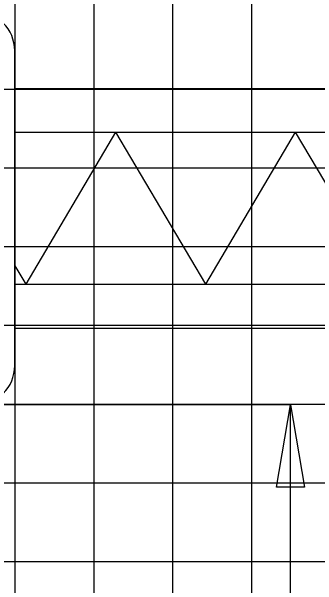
# Model space of a CAD drawing. Extents: x 2193008 to 2198143, y 1236112 to 1237864.
# Drawn here: x 2195650.61 to 2195658.38, y 1237190.5 to 1237205.08 of the extents above; entities that cross this region are included whole.
import ezdxf

# ---------------------------------------------------------------- set-up
doc = ezdxf.new("R2010")
doc.units = 0
for name, color, linetype in [('3', 7, 'Continuous'), ('GSCOLORFILL', 7, 'Continuous'), ('GSDIMS', 7, 'Continuous'), ('M-ROADS', 7, 'Continuous')]:
    doc.layers.add(name, color=color, linetype=linetype)

msp = doc.modelspace()

# ---------------------------------------------------------------- linework, layer by layer
at = {"layer": '3'}
for p, q in [((2195657.692, 1237195.083), (2195649.698, 1237195.083)), ((2195657.692, 1237177.083), (2195657.692, 1237195.083))]:
    msp.add_line(p, q, dxfattribs=at)
at = {"layer": 'GSCOLORFILL'}
msp.add_line((2195650.697, 1237196.082), (2195650.697, 1237204.074), dxfattribs=at)
for centre, start, end in [((2195649.698, 1237204.074), 0, 90), ((2195649.698, 1237196.082), 270, 0)]:
    msp.add_arc(centre, 0.999, start, end, dxfattribs=at)
at = {"layer": 'GSDIMS'}
for p, q in [((2195650.697, 1237203.12), (2195678.319, 1237203.12)), ((2195650.697, 1237202.009), (2195678.319, 1237202.009)), ((2195653.255, 1237202.009), (2195650.976, 1237198.147)), ((2195653.255, 1237202.009), (2195655.533, 1237198.147)), ((2195657.812, 1237202.009), (2195655.533, 1237198.147)), ((2195657.812, 1237202.009), (2195660.09, 1237198.147)), ((2195650.697, 1237198.62), (2195650.976, 1237198.147)), ((2195650.697, 1237198.147), (2195678.319, 1237198.147)), ((2195650.697, 1237197.036), (2195678.319, 1237197.036))]:
    msp.add_line(p, q, dxfattribs=at)
msp.add_lwpolyline([(2195657.692, 1237195.083), (2195658.046, 1237193), (2195657.337, 1237193)], close=True, dxfattribs=at)
at = {"layer": 'M-ROADS'}
for p, q in [((2195650.707, 1237163.106), (2195650.707, 1237223.106)), ((2195652.707, 1237163.106), (2195652.707, 1237223.106)), ((2195654.707, 1237163.106), (2195654.707, 1237223.106)), ((2195656.707, 1237163.106), (2195656.707, 1237223.106)), ((2195584.707, 1237203.106), (2195714.707, 1237203.106)), ((2195584.707, 1237201.106), (2195714.707, 1237201.106)), ((2195584.707, 1237199.106), (2195714.707, 1237199.106)), ((2195584.707, 1237197.106), (2195714.707, 1237197.106)), ((2195584.707, 1237195.106), (2195714.707, 1237195.106)), ((2195584.707, 1237193.106), (2195714.707, 1237193.106)), ((2195584.707, 1237191.106), (2195714.707, 1237191.106))]:
    msp.add_line(p, q, dxfattribs=at)

doc.saveas('drawing.dxf')
